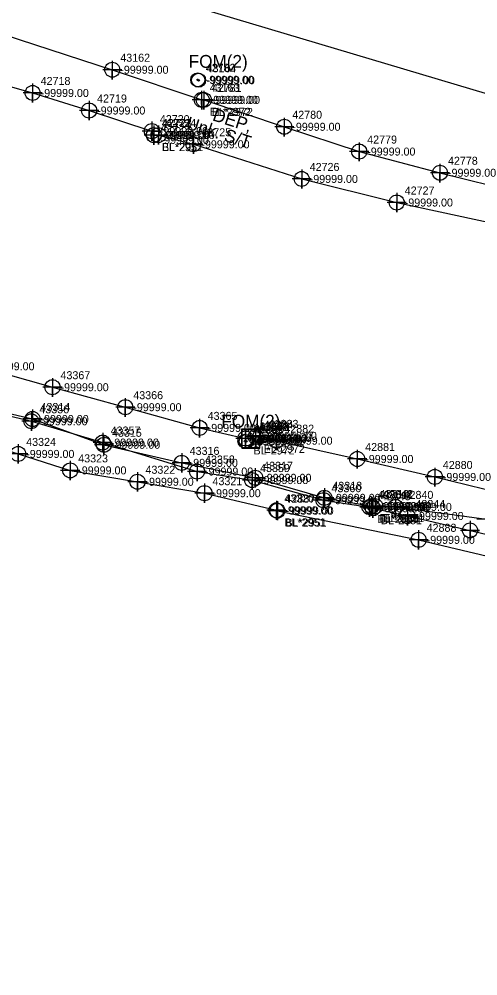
# Model space of a CAD drawing. Extents: x 2083698 to 2094313, y 743246 to 752873.
# Drawn here: x 2093101.3 to 2093244.6, y 746532.4 to 746831.1 of the extents above; entities that cross this region are included whole.
import ezdxf

# ---------------------------------------------------------------- set-up
doc = ezdxf.new("R2010")
doc.units = 0
for name, color, linetype in [('COGO Default Parcel', 7, 'Continuous'), ('Default Symbol CELL', 7, 'Continuous'), ('Default Symbol Cogo Number', 7, 'Continuous'), ('Exist Property Corner CELL', 7, 'Continuous'), ('Exist Property Iron Pin CELL', 7, 'Continuous'), ('Exist Property Iron Pin Cogo Elevation', 7, 'Continuous'), ('Exist Property Iron Pin Cogo Number', 7, 'Continuous'), ('Exist Property Iron Pin Leader', 7, 'Continuous'), ('Exist Property Iron Pin Text', 7, 'Continuous'), ('Exist Property Line Leader', 7, 'Continuous'), ('Exist Property Monument Cogo Elevation', 7, 'Continuous'), ('Exist Property Monument Cogo Number', 7, 'Continuous'), ('Exist Property Monument Leader', 7, 'Continuous'), ('Exist Property Monument Text', 7, 'Continuous'), ('Exist Right of Way Line Leader', 7, 'Continuous'), ('Exist Right of Way Line Text', 7, 'Continuous'), ('Exist Utilities Other Located Object CELL', 7, 'Continuous'), ('Exist Utilities Other Located Object Text', 7, 'Continuous'), ('Exist Utilities Power Joint Use Telephone Cogo Elevation', 7, 'Continuous'), ('Exist Utilities Power Joint Use Telephone Cogo Number', 7, 'Continuous'), ('Exist Utilities Power UG Cable SUE LOS B', 7, 'Continuous'), ('Exist Utilities Power UG Cable SUE LOS B Text', 7, 'Continuous'), ('Exist Utilities Power UG Cable SUE LOS C', 7, 'Continuous'), ('Exist Utilities Telephone UG Conduit SUE LOS B', 7, 'Continuous'), ('Exist Utilities TV UG Cable SUE LOS B', 7, 'Continuous'), ('Scratch_Level_0', 7, 'Continuous'), ('Scratch_Level_2', 7, 'Continuous'), ('Scratch_Level_3', 7, 'Continuous')]:
    doc.layers.add(name, color=color, linetype=linetype)

msp = doc.modelspace()

# ---------------------------------------------------------------- linework, layer by layer
at = {"layer": 'Exist Property Iron Pin CELL'}
for p, q in [((2093170.77, 746703.06), (2093170.77, 746697.34)), ((2093176.49, 746703.06), (2093170.77, 746703.06)), ((2093170.83, 746702.88), (2093170.83, 746697.15)), ((2093176.55, 746702.88), (2093170.83, 746702.88)), ((2093176.49, 746697.34), (2093176.49, 746703.06)), ((2093176.55, 746697.15), (2093176.55, 746702.88)), ((2093170.77, 746697.34), (2093176.49, 746697.34)), ((2093173.63, 746700.2), (2093173.63, 746700.2)), ((2093173.69, 746700.02), (2093173.69, 746700.02)), ((2093170.83, 746697.15), (2093176.55, 746697.15))]:
    msp.add_line(p, q, dxfattribs=at)
at = {"layer": 'Exist Property Iron Pin Text'}
for points in [[(2093105.54, 746811.07), (2093105.54, 746805.07), (2093105.54, 746808.07), (2093108.54, 746808.07), (2093102.54, 746808.07)], [(2093123.18, 746805.59), (2093123.18, 746799.59), (2093123.18, 746802.59), (2093126.18, 746802.59), (2093120.18, 746802.59)], [(2093142.77, 746799.15), (2093142.77, 746793.15), (2093142.77, 746796.15), (2093145.77, 746796.15), (2093139.77, 746796.15)], [(2093143.35, 746797.93), (2093143.35, 746791.93), (2093143.35, 746794.93), (2093146.35, 746794.93), (2093140.35, 746794.93)], [(2093143.44, 746797.9), (2093143.44, 746791.9), (2093143.44, 746794.9), (2093146.44, 746794.9), (2093140.44, 746794.9)], [(2093144.84, 746797.93), (2093144.84, 746791.93), (2093144.84, 746794.93), (2093147.84, 746794.93), (2093141.84, 746794.93)], [(2093155.74, 746795.04), (2093155.74, 746789.04), (2093155.74, 746792.04), (2093158.74, 746792.04), (2093152.74, 746792.04)], [(2093189.57, 746784.22), (2093189.57, 746778.22), (2093189.57, 746781.22), (2093192.57, 746781.22), (2093186.57, 746781.22)], [(2093219.25, 746776.86), (2093219.25, 746770.86), (2093219.25, 746773.86), (2093222.25, 746773.86), (2093216.25, 746773.86)], [(2093105.5, 746709.26), (2093105.5, 746703.26), (2093105.5, 746706.26), (2093108.5, 746706.26), (2093102.5, 746706.26)], [(2093127.82, 746701.21), (2093127.82, 746695.21), (2093127.82, 746698.21), (2093130.82, 746698.21), (2093124.82, 746698.21)], [(2093101.03, 746698.35), (2093101.03, 746692.35), (2093101.03, 746695.35), (2093104.03, 746695.35), (2093098.03, 746695.35)], [(2093152.09, 746695.56), (2093152.09, 746689.56), (2093152.09, 746692.56), (2093155.09, 746692.56), (2093149.09, 746692.56)], [(2093117.28, 746693.21), (2093117.28, 746687.21), (2093117.28, 746690.21), (2093120.28, 746690.21), (2093114.28, 746690.21)], [(2093138.28, 746689.66), (2093138.28, 746683.66), (2093138.28, 746686.66), (2093141.28, 746686.66), (2093135.28, 746686.66)], [(2093175.06, 746690.9), (2093175.06, 746684.9), (2093175.06, 746687.9), (2093178.06, 746687.9), (2093172.06, 746687.9)], [(2093159.22, 746686.09), (2093159.22, 746680.09), (2093159.22, 746683.09), (2093162.22, 746683.09), (2093156.22, 746683.09)], [(2093196.65, 746684.64), (2093196.65, 746678.64), (2093196.65, 746681.64), (2093199.65, 746681.64), (2093193.65, 746681.64)], [(2093181.66, 746680.74), (2093181.66, 746674.74), (2093181.66, 746677.74), (2093184.66, 746677.74), (2093178.66, 746677.74)], [(2093181.99, 746680.63), (2093181.99, 746674.63), (2093181.99, 746677.63), (2093184.99, 746677.63), (2093178.99, 746677.63)], [(2093211.39, 746682.06), (2093211.39, 746676.06), (2093211.39, 746679.06), (2093214.39, 746679.06), (2093208.39, 746679.06)], [(2093212.54, 746682.05), (2093212.54, 746676.05), (2093212.54, 746679.05), (2093215.54, 746679.05), (2093209.54, 746679.05)], [(2093218.9, 746681.81), (2093218.9, 746675.81), (2093218.9, 746678.81), (2093221.9, 746678.81), (2093215.9, 746678.81)], [(2093247.28, 746678), (2093247.28, 746672), (2093247.28, 746675), (2093250.28, 746675), (2093244.28, 746675)], [(2093226.09, 746671.53), (2093226.09, 746665.53), (2093226.09, 746668.53), (2093229.09, 746668.53), (2093223.09, 746668.53)]]:
    msp.add_lwpolyline(points, dxfattribs=at)
for centre in [(2093105.54, 746808.07), (2093123.18, 746802.59), (2093142.77, 746796.15), (2093143.35, 746794.93), (2093143.44, 746794.9), (2093144.84, 746794.93), (2093155.74, 746792.04), (2093189.57, 746781.22), (2093219.25, 746773.86), (2093105.5, 746706.26), (2093127.82, 746698.21), (2093101.03, 746695.35), (2093152.09, 746692.56), (2093117.28, 746690.21), (2093138.28, 746686.66), (2093175.06, 746687.9), (2093159.22, 746683.09), (2093196.65, 746681.64), (2093181.66, 746677.74), (2093181.99, 746677.63), (2093211.39, 746679.06), (2093212.54, 746679.05), (2093218.9, 746678.81), (2093226.09, 746668.53)]:
    msp.add_circle(centre, 2.34, dxfattribs=at)
at = {"layer": 'Exist Property Line Leader'}
for points in [[(2093105.14, 746708.54), (2093105.14, 746702.54), (2093105.14, 746705.54), (2093108.14, 746705.54), (2093102.14, 746705.54)], [(2093127.42, 746701.9), (2093127.42, 746695.9), (2093127.42, 746698.9), (2093130.42, 746698.9), (2093124.42, 746698.9)], [(2093156.88, 746692.86), (2093156.88, 746686.86), (2093156.88, 746689.86), (2093159.88, 746689.86), (2093153.88, 746689.86)], [(2093174.08, 746690.19), (2093174.08, 746684.19), (2093174.08, 746687.19), (2093177.08, 746687.19), (2093171.08, 746687.19)], [(2093196.39, 746683.9), (2093196.39, 746677.9), (2093196.39, 746680.9), (2093199.39, 746680.9), (2093193.39, 746680.9)], [(2093210.77, 746681.74), (2093210.77, 746675.74), (2093210.77, 746678.74), (2093213.77, 746678.74), (2093207.77, 746678.74)], [(2093211.8, 746681.39), (2093211.8, 746675.39), (2093211.8, 746678.39), (2093214.8, 746678.39), (2093208.8, 746678.39)], [(2093222.6, 746678.97), (2093222.6, 746672.97), (2093222.6, 746675.97), (2093225.6, 746675.97), (2093219.6, 746675.97)], [(2093242.14, 746674.47), (2093242.14, 746668.47), (2093242.14, 746671.47), (2093245.14, 746671.47), (2093239.14, 746671.47)]]:
    msp.add_lwpolyline(points, dxfattribs=at)
for centre in [(2093105.14, 746705.54), (2093127.42, 746698.9), (2093156.88, 746689.86), (2093174.08, 746687.19), (2093196.39, 746680.9), (2093210.77, 746678.74), (2093211.8, 746678.39), (2093222.6, 746675.97), (2093242.14, 746671.47)]:
    msp.add_circle(centre, 2.34, dxfattribs=at)
at = {"layer": 'Exist Right of Way Line Text'}
for points in [[(2093130.38, 746818.13), (2093130.42, 746812.32), (2093130.4, 746815.32), (2093133.42, 746815.32), (2093127.42, 746815.32)], [(2093158.31, 746808.75), (2093158.34, 746802.93), (2093158.32, 746805.93), (2093161.34, 746805.93), (2093155.34, 746805.93)], [(2093158.97, 746808.71), (2093159, 746802.89), (2093158.98, 746805.89), (2093162, 746805.89), (2093156, 746805.89)], [(2093184.11, 746800.33), (2093184.14, 746794.51), (2093184.12, 746797.51), (2093187.14, 746797.51), (2093181.14, 746797.51)], [(2093207.51, 746792.59), (2093207.54, 746786.77), (2093207.53, 746789.77), (2093210.54, 746789.77), (2093204.54, 746789.77)], [(2093232.72, 746785.96), (2093232.76, 746780.15), (2093232.74, 746783.15), (2093235.76, 746783.15), (2093229.76, 746783.15)], [(2093111.71, 746718.99), (2093111.74, 746713.18), (2093111.72, 746716.18), (2093114.74, 746716.18), (2093108.74, 746716.18)], [(2093134.45, 746712.76), (2093134.48, 746706.94), (2093134.46, 746709.94), (2093137.48, 746709.94), (2093131.48, 746709.94)], [(2093157.67, 746706.29), (2093157.7, 746700.48), (2093157.68, 746703.48), (2093160.7, 746703.48), (2093154.7, 746703.48)], [(2093175.19, 746703.5), (2093175.22, 746697.69), (2093175.2, 746700.69), (2093178.22, 746700.69), (2093172.22, 746700.69)], [(2093176.73, 746703.8), (2093176.76, 746697.98), (2093176.74, 746700.98), (2093179.76, 746700.98), (2093173.76, 746700.98)], [(2093172, 746703), (2093172.03, 746697.18), (2093172.02, 746700.18), (2093175.03, 746700.18), (2093169.03, 746700.18)], [(2093181.63, 746702.3), (2093181.66, 746696.48), (2093181.64, 746699.48), (2093184.66, 746699.48), (2093178.66, 746699.48)], [(2093206.87, 746696.59), (2093206.91, 746690.77), (2093206.89, 746693.77), (2093209.91, 746693.77), (2093203.91, 746693.77)], [(2093231.12, 746690.97), (2093231.15, 746685.16), (2093231.13, 746688.16), (2093234.15, 746688.16), (2093228.15, 746688.16)]]:
    msp.add_lwpolyline(points, dxfattribs=at)
for centre in [(2093130.42, 746815.32), (2093158.34, 746805.93), (2093159, 746805.89), (2093184.14, 746797.51), (2093207.54, 746789.77), (2093232.76, 746783.15), (2093111.74, 746716.18), (2093134.48, 746709.94), (2093157.7, 746703.48), (2093176.76, 746700.98), (2093172.03, 746700.18), (2093175.22, 746700.69), (2093181.66, 746699.48), (2093206.91, 746693.77), (2093231.15, 746688.16)]:
    msp.add_circle(centre, 2.34, dxfattribs=at)
at = {"layer": 'Exist Utilities Other Located Object CELL'}
for centre, radius in [((2093157.1, 746812.18), 2.18), ((2093157.38, 746812.04), 2.18), ((2093157.1, 746812.18), 0.24), ((2093157.38, 746812.04), 0.24), ((2093171.86, 746699.32), 2.18), ((2093172.26, 746699.26), 2.18), ((2093171.86, 746699.32), 0.24), ((2093172.26, 746699.26), 0.24)]:
    msp.add_circle(centre, radius, dxfattribs=at)
at = {"layer": 'Exist Utilities Power UG Cable SUE LOS B'}
for points in [[(2092977.52, 746858.03), (2092978.66, 746859.36), (2092981, 746859.48), (2092983.87, 746858.66), (2092996.63, 746853.73), (2093019.46, 746843.79), (2093036.53, 746837.07), (2093052.53, 746825.76), (2093078.78, 746815.71), (2093105.54, 746808.07), (2093123.18, 746802.59), (2093142.77, 746796.15), (2093143.35, 746794.93)], [(2092724.65, 746811.8), (2092742.45, 746813.75), (2092769.71, 746805.95), (2092792.13, 746797.88), (2092810.47, 746791.06), (2092923.84, 746750), (2092933.44, 746747.89), (2092977.04, 746730.51), (2092999.97, 746722.18), (2093014.13, 746717.75), (2093039.39, 746710.95), (2093069.45, 746704.7), (2093069.07, 746704.67), (2093081.16, 746701.64), (2093101.03, 746695.35), (2093117.28, 746690.21), (2093138.28, 746686.66), (2093159.22, 746683.09), (2093181.66, 746677.74)], [(2093143.44, 746794.9), (2093144.84, 746794.93), (2093155.74, 746792.04), (2093189.57, 746781.22), (2093219.25, 746773.86), (2093256.98, 746765.7), (2093281.44, 746758.9), (2093300.05, 746754.41), (2093300.8, 746753.43)], [(2093008.54, 746734.5), (2093012.39, 746733.53), (2093025.61, 746730.2), (2093042.53, 746725.47), (2093068.6, 746715.92), (2093083.09, 746711.54), (2093105.5, 746706.26), (2093127.82, 746698.21), (2093152.09, 746692.56), (2093175.06, 746687.9), (2093196.65, 746681.64), (2093211.39, 746679.06)], [(2093181.99, 746677.63), (2093226.09, 746668.53), (2093249.42, 746663.04), (2093269.61, 746658.56), (2093291.13, 746654.95), (2093336.12, 746644.7), (2093359.38, 746637.53), (2093378.37, 746633.06), (2093399.58, 746629.22), (2093421.5, 746625.83), (2093439.07, 746621.6), (2093487.04, 746612.44), (2093508.6, 746607.91), (2093531.54, 746605.39), (2093560.99, 746599.27), (2093579.62, 746596.87)], [(2093212.54, 746679.05), (2093218.9, 746678.81), (2093247.28, 746675), (2093257.67, 746673.33), (2093267.29, 746671.34), (2093287.27, 746668.17), (2093306.76, 746664.76), (2093336.69, 746659.3), (2093355.85, 746655.42), (2093374.91, 746651.32), (2093389.96, 746646.83), (2093401.77, 746641.8), (2093413.01, 746637.65), (2093415.26, 746637.1)]]:
    msp.add_lwpolyline(points, dxfattribs=at)
at = {"layer": 'Exist Utilities Power UG Cable SUE LOS C'}
msp.add_lwpolyline([(2091387.72, 747754.05), (2091459.29, 747488.14), (2091734.16, 747369.44), (2092190.29, 747172.26), (2092598.52, 747024.9), (2092972.51, 746889.78), (2093316.78, 746787.16), (2093711.24, 746532.37)], dxfattribs=at)
at = {"layer": 'Exist Utilities Telephone UG Conduit SUE LOS B'}
for points in [[(2092711.05, 746980.24), (2092714.78, 746968.82), (2092733.97, 746954.44), (2092747.49, 746948.95), (2092771.83, 746940.25), (2092799.92, 746930.67), (2092821.68, 746924.67), (2092847.55, 746915), (2092863.87, 746908.07), (2092905.27, 746892.32), (2092952.95, 746874.81), (2092998.65, 746858.33), (2093026.32, 746849.59), (2093052.73, 746840.71), (2093130.42, 746815.32), (2093158.34, 746805.93)], [(2093159, 746805.89), (2093184.14, 746797.51), (2093207.54, 746789.77), (2093232.76, 746783.15), (2093257.23, 746777.08), (2093281.68, 746770.37), (2093307.31, 746764.3), (2093332.01, 746759.05), (2093359.99, 746753.87), (2093385.07, 746748.25), (2093410.17, 746744.21), (2093434.65, 746740.43), (2093459.33, 746737.65), (2093485.49, 746734.07), (2093506.87, 746730.82), (2093532.74, 746729.85)], [(2092913.23, 746777.95), (2092939.02, 746769.62), (2092967.39, 746759.63), (2092993.45, 746750.91), (2093017.77, 746743.04), (2093043.57, 746735.64), (2093065.37, 746729.35), (2093088.58, 746722.72), (2093111.74, 746716.18), (2093134.48, 746709.94), (2093157.7, 746703.48), (2093172.03, 746700.18)], [(2093175.22, 746700.69), (2093176.76, 746700.98), (2093181.66, 746699.48), (2093206.91, 746693.77), (2093231.15, 746688.16), (2093256.62, 746681.96), (2093284.73, 746676.59), (2093309.6, 746671.14), (2093335.2, 746665.77), (2093361.05, 746660.73), (2093389.02, 746654.53), (2093416.97, 746647.68), (2093445.69, 746640.12), (2093473.91, 746633.19), (2093499.75, 746627.22), (2093526.17, 746622.18), (2093552.04, 746616.67), (2093579.02, 746608.45), (2093593.8, 746604.94), (2093619.49, 746602.8), (2093646.15, 746599.98)]]:
    msp.add_lwpolyline(points, dxfattribs=at)
at = {"layer": 'Exist Utilities TV UG Cable SUE LOS B'}
for points in [[(2092739.35, 746801.49), (2092743, 746806.3), (2092746.91, 746814.46), (2092766.1, 746811.91), (2092782.69, 746805.41), (2092791.75, 746804.13), (2092849.66, 746787.77), (2092867.77, 746782.07), (2092889.49, 746773.68), (2092913.52, 746764.1), (2092939.3, 746756.22), (2092962.56, 746747.54), (2092985.87, 746741.05), (2093005.77, 746734.64), (2093041.2, 746724), (2093061.9, 746717.38), (2093083.08, 746710.94), (2093105.14, 746705.54), (2093127.42, 746698.9), (2093156.88, 746689.86), (2093174.08, 746687.19), (2093196.39, 746680.9), (2093210.77, 746678.74)], [(2093211.8, 746678.39), (2093222.6, 746675.97), (2093242.14, 746671.47), (2093264.36, 746666.24), (2093290.81, 746660.78), (2093317.4, 746655.96), (2093343.57, 746650.12), (2093367.06, 746645.41), (2093389.81, 746641.25), (2093404.73, 746638.17), (2093411.82, 746636.76), (2093419.66, 746636.76), (2093441.03, 746633.59), (2093465.7, 746628.88), (2093491.06, 746625.59), (2093517.91, 746620.21), (2093544.75, 746615.2), (2093562.29, 746605.17), (2093582.88, 746601.49), (2093609.22, 746596.92), (2093633.1, 746593.52)]]:
    msp.add_lwpolyline(points, dxfattribs=at)

# ---------------------------------------------------------------- texts
at = {"layer": 'COGO Default Parcel'}
for s, p in [('42782', (2093159.6, 746814.68)), ('43164', (2093159.88, 746814.54)), ('43363', (2093174.36, 746701.76)), ('42886', (2093174.76, 746701.83))]:
    msp.add_text(s, height=2.5, dxfattribs=at).set_placement(p)
at = {"layer": 'Default Symbol CELL'}
for s, p in [('43356', (2093107.64, 746708.04)), ('43357', (2093129.92, 746701.4)), ('43358', (2093159.38, 746692.36)), ('43359', (2093176.58, 746689.69)), ('43360', (2093198.89, 746683.4)), ('43361', (2093213.27, 746681.24)), ('42843', (2093214.3, 746680.89)), ('42844', (2093225.1, 746678.47))]:
    msp.add_text(s, height=2.5, dxfattribs=at).set_placement(p)
at = {"layer": 'Default Symbol Cogo Number'}
for p in [(2093107.64, 746704.29), (2093129.92, 746697.65), (2093159.38, 746688.61), (2093176.58, 746685.94), (2093198.89, 746679.65), (2093213.27, 746677.49), (2093214.3, 746677.14), (2093225.1, 746674.72)]:
    msp.add_text('-99999.00', height=2.5, dxfattribs=at).set_placement(p)
at = {"layer": 'Exist Property Corner CELL'}
for s, p in [('EL*2981', (2093213.27, 746673.74)), ('BL*2981', (2093214.3, 746673.39))]:
    msp.add_text(s, height=2.5, dxfattribs=at).set_placement(p)
at = {"layer": 'Exist Property Iron Pin CELL'}
for p in [(2093171.54, 746699.61), (2093171.61, 746699.42), (2093174.12, 746698.14), (2093174.18, 746697.96)]:
    msp.add_text('H', height=2.5, dxfattribs=at).set_placement(p)
at = {"layer": 'Exist Property Iron Pin Cogo Elevation'}
for p in [(2093176.13, 746698.95), (2093176.19, 746698.77)]:
    msp.add_text('-99999.00', height=2.5, dxfattribs=at).set_placement(p)
at = {"layer": 'Exist Property Iron Pin Cogo Number'}
for s, p in [('43362', (2093176.13, 746702.7)), ('42885', (2093176.19, 746702.52))]:
    msp.add_text(s, height=2.5, dxfattribs=at).set_placement(p)
at = {"layer": 'Exist Property Iron Pin Leader'}
for s, p in [('42718', (2093108.04, 746810.57)), ('42719', (2093125.68, 746805.09)), ('42720', (2093145.27, 746798.65)), ('42721', (2093145.85, 746797.43)), ('42723', (2093145.94, 746797.4)), ('42724', (2093147.34, 746797.43)), ('42725', (2093158.24, 746794.54)), ('42726', (2093192.07, 746783.72)), ('42727', (2093221.75, 746776.36)), ('43314', (2093108, 746708.76)), ('43315', (2093130.32, 746700.71)), ('43324', (2093103.53, 746697.85)), ('43316', (2093154.59, 746695.06)), ('43323', (2093119.78, 746692.71)), ('43322', (2093140.78, 746689.16)), ('43317', (2093177.56, 746690.4)), ('43321', (2093161.72, 746685.59)), ('43318', (2093199.15, 746684.14)), ('43320', (2093184.16, 746680.24)), ('42887', (2093184.49, 746680.13)), ('43319', (2093213.89, 746681.56)), ('42841', (2093215.04, 746681.55)), ('42840', (2093221.4, 746681.31)), ('42888', (2093228.59, 746671.03))]:
    msp.add_text(s, height=2.5, dxfattribs=at).set_placement(p)
at = {"layer": 'Exist Property Monument Cogo Elevation'}
msp.add_text('-99999.00', height=2.5, dxfattribs=at).set_placement((2093145.51, 746792.12))
at = {"layer": 'Exist Property Monument Cogo Number'}
msp.add_text('42722', height=2.5, dxfattribs=at).set_placement((2093145.51, 746795.87))
at = {"layer": 'Exist Property Monument Leader'}
for s, p in [('EL*2951', (2093145.85, 746789.93)), ('BL*2951', (2093145.94, 746789.9)), ('EL*2951', (2093213.89, 746674.06)), ('EL*2951', (2093215.04, 746674.05)), ('BL*2951', (2093184.16, 746672.74)), ('BL*2951', (2093184.49, 746672.63))]:
    msp.add_text(s, height=2.5, dxfattribs=at).set_placement(p)
at = {"layer": 'Exist Property Monument Text'}
for p in [(2093108.04, 746806.82), (2093125.68, 746801.34), (2093145.27, 746794.9), (2093145.85, 746793.68), (2093145.94, 746793.65), (2093147.34, 746793.68), (2093158.24, 746790.79), (2093192.07, 746779.97), (2093221.75, 746772.61), (2093108, 746705.01), (2093130.32, 746696.96), (2093103.53, 746694.1), (2093119.78, 746688.96), (2093154.59, 746691.31), (2093177.56, 746686.65), (2093140.78, 746685.41), (2093161.72, 746681.84), (2093199.15, 746680.39), (2093213.89, 746677.81), (2093215.04, 746677.8), (2093221.4, 746677.56), (2093184.16, 746676.49), (2093184.49, 746676.38), (2093228.59, 746667.28)]:
    msp.add_text('-99999.00', height=2.5, dxfattribs=at).set_placement(p)
at = {"layer": 'Exist Right of Way Line Leader'}
for s, p in [('43162', (2093132.92, 746817.82)), ('43163', (2093160.84, 746808.43)), ('42781', (2093161.5, 746808.39)), ('42780', (2093186.64, 746800.01)), ('42779', (2093210.04, 746792.27)), ('42778', (2093235.26, 746785.65)), ('43367', (2093114.24, 746718.68)), ('43366', (2093136.98, 746712.44)), ('43365', (2093160.2, 746705.98)), ('43364', (2093174.53, 746702.68)), ('42884', (2093177.72, 746703.19)), ('42883', (2093179.26, 746703.48)), ('42882', (2093184.16, 746701.98)), ('42881', (2093209.41, 746696.27)), ('42880', (2093233.65, 746690.66))]:
    msp.add_text(s, height=2.5, dxfattribs=at).set_placement(p)
at = {"layer": 'Exist Utilities Other Located Object Text'}
for p in [(2093154.29, 746815.93), (2093164.5, 746703.56)]:
    msp.add_text('FOM(2)', height=4, dxfattribs=at).set_placement(p)
at = {"layer": 'Exist Utilities Power Joint Use Telephone Cogo Elevation'}
msp.add_text('-99999.00', height=2.5, dxfattribs=at).set_placement((2093215.04, 746677.82))
at = {"layer": 'Exist Utilities Power Joint Use Telephone Cogo Number'}
msp.add_text('42842', height=2.5, dxfattribs=at).set_placement((2093215.04, 746681.57))
at = {"layer": 'Exist Utilities Power UG Cable SUE LOS B Text'}
for s, p in [('DEP,', (2093161.45, 746799.58)), ('Unk. S/T', (2093153.15, 746796.98))]:
    msp.add_text(s, height=4, rotation=342.2706, dxfattribs=at).set_placement(p)
at = {"layer": 'Scratch_Level_0'}
for p in [(2093159.6, 746810.93), (2093159.88, 746810.79), (2093174.36, 746698.01), (2093174.76, 746698.08)]:
    msp.add_text('-99999.00', height=2.5, dxfattribs=at).set_placement(p)
at = {"layer": 'Scratch_Level_2'}
for p in [(2093132.92, 746814.07), (2093160.84, 746804.68), (2093161.5, 746804.64), (2093186.64, 746796.26), (2093210.04, 746788.52), (2093235.26, 746781.9), (2093091.08, 746721.47), (2093114.24, 746714.93), (2093136.98, 746708.69), (2093160.2, 746702.23), (2093174.53, 746698.93), (2093177.72, 746699.44), (2093179.26, 746699.73), (2093184.16, 746698.23), (2093209.41, 746692.52), (2093233.65, 746686.91)]:
    msp.add_text('-99999.00', height=2.5, dxfattribs=at).set_placement(p)
at = {"layer": 'Scratch_Level_3'}
for s, p in [('EL*2972', (2093160.84, 746800.93)), ('EL*2972', (2093161.5, 746800.89)), ('BL*2972', (2093174.53, 746695.18)), ('EL*2972', (2093177.72, 746695.69))]:
    msp.add_text(s, height=2.5, dxfattribs=at).set_placement(p)

doc.saveas('drawing.dxf')
